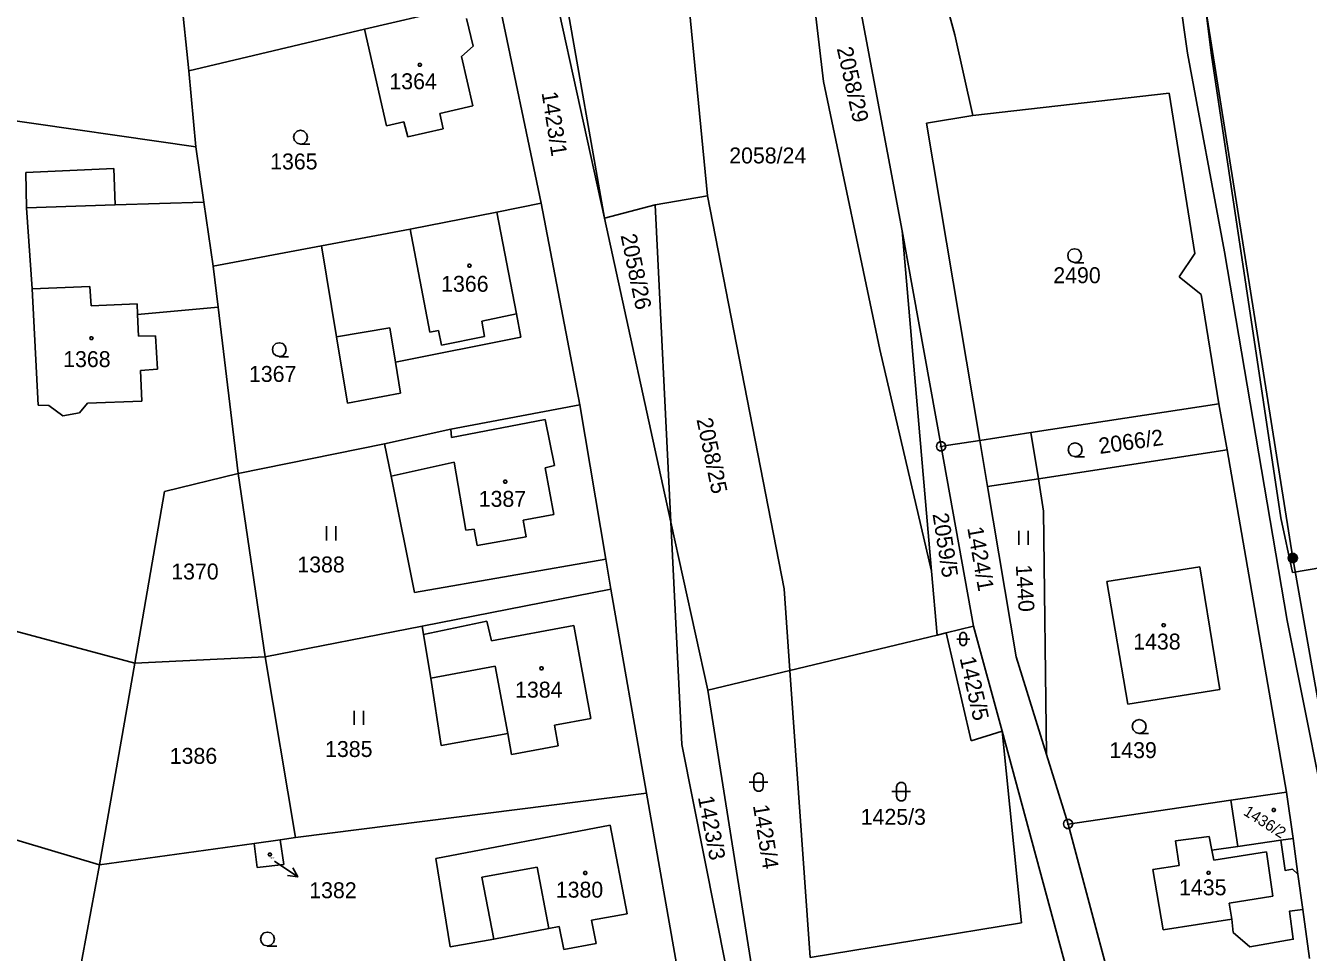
# Model space of a CAD drawing. Extents: x -609861 to -605046, y -1120287 to -1116307.
# Drawn here: x -606973.3 to -606836.4, y -1118841.8 to -1118743 of the extents above; entities that cross this region are included whole.
import ezdxf

# ---------------------------------------------------------------- set-up
doc = ezdxf.new("R2010")
doc.units = 0
for name, color, linetype in [('Vrstva 1', 7, 'Continuous'), ('Vrstva 2', 7, 'Continuous'), ('Vrstva 3', 7, 'Continuous'), ('Vrstva 4', 7, 'Continuous'), ('Vrstva 5', 7, 'Continuous'), ('Vrstva 6', 7, 'Continuous'), ('Vrstva 7', 7, 'Continuous'), ('Vrstva 8', 7, 'Continuous')]:
    doc.layers.add(name, color=color, linetype=linetype)

msp = doc.modelspace()

# ---------------------------------------------------------------- linework, layer by layer
at = {"layer": 'Vrstva 1'}
for p, q in [((-606879.75, -1118764.89), (-606894.29, -1118687.89)), ((-606924.7, -1118688.72), (-606911.53, -1118763.52)), ((-606852.58, -1118699.01), (-606846.78, -1118746.16)), ((-606888.15, -1118748.95), (-606893.19, -1118707.23)), ((-606900.52, -1118761.14), (-606905.25, -1118713.08)), ((-606921.96, -1118715.9), (-606911.53, -1118763.52)), ((-606849.33, -1118745.94), (-606852.03, -1118726.64)), ((-606878.16, -1118729.26), (-606874.16, -1118743.98)), ((-606957.49, -1118731.86), (-606955.86, -1118747.82)), ((-606922.87, -1118740.02), (-606918.28, -1118761.95)), ((-606927.91, -1118741.25), (-606937.13, -1118743.37)), ((-606926.23, -1118742.26), (-606925.54, -1118745.21)), ((-606937.13, -1118743.37), (-606955.86, -1118747.82)), ((-606934.79, -1118753.7), (-606937.13, -1118743.37)), ((-606874.16, -1118743.98), (-606872.23, -1118752.59)), ((-606925.54, -1118745.21), (-606926.79, -1118746.3)), ((-606926.79, -1118746.3), (-606925.57, -1118751.57)), ((-606845.37, -1118767.12), (-606849.33, -1118745.94)), ((-606846.78, -1118746.16), (-606839.37, -1118795.51)), ((-606955.86, -1118747.82), (-606955.11, -1118755.92)), ((-606882.16, -1118777.55), (-606888.15, -1118748.95)), ((-606955.11, -1118755.92), (-606995.17, -1118750.18)), ((-606872.23, -1118752.59), (-606851.28, -1118750.22)), ((-606851.28, -1118750.22), (-606848.53, -1118767.3)), ((-606925.57, -1118751.57), (-606929.08, -1118752.39)), ((-606929.08, -1118752.39), (-606928.72, -1118754.02)), ((-606872.23, -1118752.59), (-606877.17, -1118753.41)), ((-606932.94, -1118753.26), (-606934.79, -1118753.7)), ((-606932.49, -1118754.85), (-606932.94, -1118753.26)), ((-606928.72, -1118754.02), (-606932.49, -1118754.85)), ((-606877.17, -1118753.41), (-606871.47, -1118787.24)), ((-606954.25, -1118761.83), (-606955.11, -1118755.92)), ((-606973.26, -1118758.66), (-606963.87, -1118758.25)), ((-606973.18, -1118762.44), (-606973.26, -1118758.66)), ((-606963.87, -1118758.25), (-606963.73, -1118762.13)), ((-606963.73, -1118762.13), (-606954.25, -1118761.83)), ((-606953.27, -1118768.65), (-606954.25, -1118761.83)), ((-606918.28, -1118761.95), (-606923.01, -1118762.91)), ((-606918.28, -1118761.95), (-606914.15, -1118783.46)), ((-606911.53, -1118763.52), (-606906.1, -1118762.13)), ((-606900.52, -1118761.14), (-606906.1, -1118762.13)), ((-606906.1, -1118762.13), (-606904.43, -1118795.97)), ((-606892.36, -1118803.06), (-606900.52, -1118761.14)), ((-606972.58, -1118771.09), (-606973.18, -1118762.44)), ((-606923.01, -1118762.91), (-606932.24, -1118764.72)), ((-606923.01, -1118762.91), (-606920.92, -1118773.75)), ((-606911.53, -1118763.52), (-606904.43, -1118795.97)), ((-606932.24, -1118764.72), (-606941.71, -1118766.49)), ((-606879.75, -1118764.89), (-606876.63, -1118801.18)), ((-606875.61, -1118787.88), (-606879.75, -1118764.89)), ((-606941.71, -1118766.49), (-606953.27, -1118768.65)), ((-606940.11, -1118776.18), (-606941.71, -1118766.49)), ((-606848.53, -1118767.3), (-606850.21, -1118769.8)), ((-606838.71, -1118806.46), (-606845.37, -1118767.12)), ((-606952.74, -1118773.02), (-606953.27, -1118768.65)), ((-606850.21, -1118769.8), (-606847.88, -1118771.69)), ((-606971.95, -1118783.47), (-606972.58, -1118771.09)), ((-606847.88, -1118771.69), (-606845.99, -1118783.32)), ((-606952.74, -1118773.02), (-606961.33, -1118773.8)), ((-606950.59, -1118790.76), (-606952.74, -1118773.02)), ((-606961.33, -1118773.8), (-606961.23, -1118776.13)), ((-606920.92, -1118773.75), (-606920.45, -1118776.21)), ((-606961.23, -1118776.13), (-606959.42, -1118776.07)), ((-606959.42, -1118776.07), (-606959.19, -1118779.65)), ((-606938.93, -1118783.28), (-606940.11, -1118776.18)), ((-606920.45, -1118776.21), (-606933.83, -1118778.91)), ((-606876.63, -1118801.18), (-606882.16, -1118777.55)), ((-606959.19, -1118779.65), (-606961.01, -1118779.79)), ((-606961.01, -1118779.79), (-606960.86, -1118783.05)), ((-606933.83, -1118778.91), (-606933.28, -1118782.19)), ((-606933.28, -1118782.19), (-606938.93, -1118783.28)), ((-606970.8, -1118783.51), (-606971.95, -1118783.47)), ((-606969.31, -1118784.63), (-606970.8, -1118783.51)), ((-606966.67, -1118783.28), (-606967.51, -1118784.31)), ((-606960.86, -1118783.05), (-606966.67, -1118783.28)), ((-606914.15, -1118783.46), (-606927.93, -1118786.03)), ((-606914.15, -1118783.46), (-606911.38, -1118799.92)), ((-606845.99, -1118783.32), (-606866.05, -1118786.41)), ((-606845.09, -1118788.24), (-606845.99, -1118783.32)), ((-606967.51, -1118784.31), (-606969.31, -1118784.63)), ((-606927.93, -1118786.03), (-606935, -1118787.6)), ((-606866.05, -1118786.41), (-606871.47, -1118787.24)), ((-606935, -1118787.6), (-606950.59, -1118790.76)), ((-606934.29, -1118791.06), (-606935, -1118787.6)), ((-606874.83, -1118787.76), (-606875.61, -1118787.88)), ((-606872.15, -1118807.06), (-606875.61, -1118787.88)), ((-606871.47, -1118787.24), (-606874.83, -1118787.76)), ((-606871.47, -1118787.24), (-606870.65, -1118792.17)), ((-606865.21, -1118791.33), (-606845.09, -1118788.24)), ((-606838.76, -1118824.74), (-606845.09, -1118788.24)), ((-606950.59, -1118790.76), (-606958.47, -1118792.67)), ((-606950.59, -1118790.76), (-606947.72, -1118810.33)), ((-606931.79, -1118803.46), (-606934.29, -1118791.06)), ((-606870.65, -1118792.17), (-606865.21, -1118791.33)), ((-606870.65, -1118792.17), (-606867.61, -1118810.32)), ((-606864.68, -1118794.79), (-606865.21, -1118791.33)), ((-606958.47, -1118792.67), (-606961.63, -1118810.98)), ((-606864.37, -1118820.75), (-606864.68, -1118794.79)), ((-606904.43, -1118795.97), (-606903.26, -1118819.65)), ((-606904.43, -1118795.97), (-606900.51, -1118813.88)), ((-606839.37, -1118795.51), (-606838.12, -1118801.33)), ((-606961.63, -1118810.98), (-607007.88, -1118798.58)), ((-606911.38, -1118799.92), (-606931.79, -1118803.46)), ((-606911.38, -1118799.92), (-606910.85, -1118803.11)), ((-606838.12, -1118801.33), (-606830.4, -1118799.98)), ((-606876.63, -1118801.18), (-606876.04, -1118807.99)), ((-606857.93, -1118802.27), (-606848, -1118800.72)), ((-606848, -1118800.72), (-606845.86, -1118813.8)), ((-606930.98, -1118807.05), (-606910.85, -1118803.11)), ((-606910.85, -1118803.11), (-606907.04, -1118824.85)), ((-606891.74, -1118811.77), (-606892.36, -1118803.06)), ((-606855.7, -1118815.38), (-606857.93, -1118802.27)), ((-606947.72, -1118810.33), (-606930.98, -1118807.05)), ((-606930.83, -1118807.93), (-606924.09, -1118806.51)), ((-606924.09, -1118806.51), (-606923.59, -1118808.62)), ((-606923.59, -1118808.62), (-606914.78, -1118806.96)), ((-606914.78, -1118806.96), (-606912.97, -1118816.89)), ((-606875.08, -1118807.76), (-606872.15, -1118807.06)), ((-606869.11, -1118818.26), (-606872.15, -1118807.06)), ((-606833.05, -1118834.87), (-606838.71, -1118806.46)), ((-606930.04, -1118812.59), (-606930.83, -1118807.93)), ((-606891.74, -1118811.77), (-606876.04, -1118807.99)), ((-606876.04, -1118807.99), (-606875.08, -1118807.76)), ((-606872.39, -1118819.27), (-606875.08, -1118807.76)), ((-606961.63, -1118810.98), (-606965.39, -1118832.51)), ((-606947.72, -1118810.33), (-606961.63, -1118810.98)), ((-606944.48, -1118829.58), (-606947.72, -1118810.33)), ((-606867.61, -1118810.32), (-606864.37, -1118820.75)), ((-606928.95, -1118819.79), (-606930.04, -1118812.59)), ((-606900.51, -1118813.88), (-606891.74, -1118811.77)), ((-606889.57, -1118842.39), (-606891.74, -1118811.77)), ((-606900.51, -1118813.88), (-606895.83, -1118843.26)), ((-606845.86, -1118813.8), (-606855.7, -1118815.38)), ((-606912.97, -1118816.89), (-606916.85, -1118817.62)), ((-606916.85, -1118817.62), (-606916.48, -1118819.82)), ((-606869.11, -1118818.26), (-606872.39, -1118819.27)), ((-606867.03, -1118838.67), (-606869.11, -1118818.26)), ((-606852.56, -1118879.32), (-606869.11, -1118818.26)), ((-606921.85, -1118818.5), (-606928.95, -1118819.79)), ((-606921.44, -1118820.73), (-606921.85, -1118818.5)), ((-606903.26, -1118819.65), (-606898.51, -1118843.63)), ((-606916.48, -1118819.82), (-606921.44, -1118820.73)), ((-606864.37, -1118820.75), (-606862.06, -1118828.15)), ((-606965.39, -1118832.51), (-607002.75, -1118821.33)), ((-606944.48, -1118829.58), (-606907.04, -1118824.85)), ((-606907.04, -1118824.85), (-606903.58, -1118844.48)), ((-606844.7, -1118825.61), (-606838.76, -1118824.74)), ((-606838.06, -1118829.69), (-606838.76, -1118824.74)), ((-606862.06, -1118828.15), (-606844.7, -1118825.61)), ((-606844.7, -1118825.61), (-606843.97, -1118830.56)), ((-606929.52, -1118831.81), (-606910.9, -1118828.28)), ((-606910.9, -1118828.28), (-606909.09, -1118837.72)), ((-606862.06, -1118828.15), (-606848.74, -1118877.97)), ((-606965.39, -1118832.51), (-606948.9, -1118830.21)), ((-606948.9, -1118830.21), (-606946.12, -1118829.84)), ((-606948.56, -1118832.77), (-606948.9, -1118830.21)), ((-606946.12, -1118829.84), (-606944.48, -1118829.58)), ((-606946.12, -1118829.84), (-606945.73, -1118832.46)), ((-606850.61, -1118829.95), (-606847.01, -1118829.47)), ((-606850.2, -1118832.58), (-606850.61, -1118829.95)), ((-606847.01, -1118829.47), (-606846.72, -1118830.95)), ((-606846.72, -1118830.95), (-606843.97, -1118830.56)), ((-606843.97, -1118830.56), (-606839.38, -1118829.88)), ((-606839.38, -1118829.88), (-606838.06, -1118829.69)), ((-606837.54, -1118833.48), (-606838.06, -1118829.69)), ((-606927.98, -1118841.25), (-606929.52, -1118831.81)), ((-606965.39, -1118832.51), (-606969.25, -1118853.16)), ((-606945.73, -1118832.46), (-606948.56, -1118832.77)), ((-606853.03, -1118833), (-606850.2, -1118832.58)), ((-606851.94, -1118839.44), (-606853.03, -1118833)), ((-606837.02, -1118837.25), (-606837.54, -1118833.48)), ((-606836.3, -1118842.49), (-606837.02, -1118837.25)), ((-606909.09, -1118837.72), (-606912.92, -1118838.41)), ((-606912.92, -1118838.41), (-606912.41, -1118840.9)), ((-606889.57, -1118842.39), (-606867.03, -1118838.67)), ((-606844.58, -1118838.29), (-606851.94, -1118839.44)), ((-606917.47, -1118839.29), (-606923.34, -1118840.42)), ((-606916.36, -1118839.07), (-606917.47, -1118839.29)), ((-606915.85, -1118841.54), (-606916.36, -1118839.07)), ((-606923.34, -1118840.42), (-606927.98, -1118841.25)), ((-606912.41, -1118840.9), (-606915.85, -1118841.54))]:
    msp.add_line(p, q, dxfattribs=at)
msp.add_lwpolyline([(-606844.58, -1118838.29), (-606844.47, -1118839.7), (-606842.68, -1118841.24), (-606838.05, -1118840.43), (-606838.46, -1118837.45), (-606837.02, -1118837.25)], dxfattribs=at)
at = {"layer": 'Vrstva 3'}
for p, q in [((-606941.18, -1118796.4), (-606941.18, -1118797.9)), ((-606940.18, -1118797.9), (-606940.18, -1118796.4)), ((-606867.32, -1118796.87), (-606867.32, -1118798.37)), ((-606866.32, -1118798.37), (-606866.32, -1118796.87)), ((-606938.22, -1118816.08), (-606938.22, -1118817.58)), ((-606937.22, -1118817.58), (-606937.22, -1118816.08))]:
    msp.add_line(p, q, dxfattribs=at)
for points in [[(-606943.94, -1118755.64), (-606944.32, -1118755.54), (-606944.59, -1118755.27), (-606944.69, -1118754.9), (-606944.59, -1118754.53), (-606944.32, -1118754.26), (-606943.95, -1118754.16), (-606943.58, -1118754.26), (-606943.31, -1118754.53), (-606943.21, -1118754.91), (-606943.31, -1118755.29), (-606943.58, -1118755.56), (-606943.96, -1118755.66), (-606942.96, -1118755.66)], [(-606861.36, -1118768.27), (-606861.74, -1118768.17), (-606862.01, -1118767.9), (-606862.11, -1118767.53), (-606862.01, -1118767.16), (-606861.74, -1118766.89), (-606861.37, -1118766.79), (-606861, -1118766.89), (-606860.73, -1118767.16), (-606860.63, -1118767.54), (-606860.73, -1118767.92), (-606861, -1118768.19), (-606861.38, -1118768.29), (-606860.38, -1118768.29)], [(-606946.2, -1118778.3), (-606946.58, -1118778.2), (-606946.85, -1118777.93), (-606946.95, -1118777.56), (-606946.85, -1118777.19), (-606946.58, -1118776.92), (-606946.21, -1118776.82), (-606945.84, -1118776.92), (-606945.57, -1118777.19), (-606945.47, -1118777.57), (-606945.57, -1118777.95), (-606945.84, -1118778.22), (-606946.22, -1118778.32), (-606945.22, -1118778.32)], [(-606861.31, -1118788.97), (-606861.69, -1118788.87), (-606861.96, -1118788.6), (-606862.06, -1118788.23), (-606861.96, -1118787.86), (-606861.69, -1118787.59), (-606861.32, -1118787.49), (-606860.95, -1118787.59), (-606860.68, -1118787.86), (-606860.58, -1118788.24), (-606860.68, -1118788.62), (-606860.95, -1118788.89), (-606861.33, -1118788.99), (-606860.33, -1118788.99)], [(-606873.95, -1118808.42), (-606873.061, -1118808.42), (-606872.55, -1118808.42)], [(-606854.47, -1118818.48), (-606854.85, -1118818.38), (-606855.12, -1118818.11), (-606855.22, -1118817.74), (-606855.12, -1118817.37), (-606854.85, -1118817.1), (-606854.48, -1118817), (-606854.11, -1118817.1), (-606853.84, -1118817.37), (-606853.74, -1118817.75), (-606853.84, -1118818.13), (-606854.11, -1118818.4), (-606854.49, -1118818.5), (-606853.49, -1118818.5)], [(-606896.09, -1118823.68), (-606894.82, -1118823.68), (-606894.09, -1118823.68)], [(-606880.87, -1118824.69), (-606879.6, -1118824.69), (-606878.87, -1118824.69)], [(-606947.47, -1118841.15), (-606947.85, -1118841.05), (-606948.12, -1118840.78), (-606948.22, -1118840.41), (-606948.12, -1118840.04), (-606947.85, -1118839.77), (-606947.48, -1118839.67), (-606947.11, -1118839.77), (-606946.84, -1118840.04), (-606946.74, -1118840.42), (-606946.84, -1118840.8), (-606947.11, -1118841.07), (-606947.49, -1118841.17), (-606946.49, -1118841.17)]]:
    msp.add_lwpolyline(points, dxfattribs=at)
for points in [[(-606873.6, -1118808.07), (-606873.53, -1118807.867), (-606873.355, -1118807.741), (-606873.138, -1118807.741), (-606872.963, -1118807.867), (-606872.893, -1118808.07), (-606872.893, -1118808.77), (-606872.963, -1118808.973), (-606873.138, -1118809.099), (-606873.355, -1118809.099), (-606873.53, -1118808.973), (-606873.6, -1118808.77)], [(-606895.59, -1118823.18), (-606895.49, -1118822.89), (-606895.24, -1118822.71), (-606894.93, -1118822.71), (-606894.68, -1118822.89), (-606894.58, -1118823.18), (-606894.58, -1118824.18), (-606894.68, -1118824.47), (-606894.93, -1118824.65), (-606895.24, -1118824.65), (-606895.49, -1118824.47), (-606895.59, -1118824.18)], [(-606880.37, -1118824.19), (-606880.27, -1118823.9), (-606880.02, -1118823.72), (-606879.71, -1118823.72), (-606879.46, -1118823.9), (-606879.36, -1118824.19), (-606879.36, -1118825.19), (-606879.46, -1118825.48), (-606879.71, -1118825.66), (-606880.02, -1118825.66), (-606880.27, -1118825.48), (-606880.37, -1118825.19)]]:
    msp.add_lwpolyline(points, close=True, dxfattribs=at)
at = {"layer": 'Vrstva 4'}
for p, q in [((-606973.18, -1118762.44), (-606963.73, -1118762.13)), ((-606930.16, -1118775.69), (-606932.24, -1118764.72)), ((-606966.41, -1118770.82), (-606972.58, -1118771.09)), ((-606966.28, -1118772.9), (-606966.41, -1118770.82)), ((-606961.39, -1118772.67), (-606966.28, -1118772.9)), ((-606961.33, -1118773.8), (-606961.39, -1118772.67)), ((-606920.92, -1118773.75), (-606924.6, -1118774.53)), ((-606924.6, -1118774.53), (-606924.33, -1118776.16)), ((-606940.11, -1118776.18), (-606934.43, -1118775.24)), ((-606934.43, -1118775.24), (-606933.83, -1118778.91)), ((-606929.22, -1118775.5), (-606930.16, -1118775.69)), ((-606928.91, -1118777.07), (-606929.22, -1118775.5)), ((-606924.33, -1118776.16), (-606928.91, -1118777.07)), ((-606927.83, -1118786.91), (-606917.84, -1118785.02)), ((-606917.84, -1118785.02), (-606916.86, -1118789.93)), ((-606927.93, -1118786.03), (-606927.83, -1118786.91)), ((-606866.05, -1118786.41), (-606865.21, -1118791.33)), ((-606927.56, -1118789.55), (-606934.29, -1118791.06)), ((-606926.31, -1118796.82), (-606927.56, -1118789.55)), ((-606916.86, -1118789.93), (-606917.84, -1118790.16)), ((-606917.84, -1118790.16), (-606916.91, -1118795.13)), ((-606916.91, -1118795.13), (-606920.21, -1118795.73)), ((-606920.21, -1118795.73), (-606919.87, -1118797.51)), ((-606925.43, -1118796.69), (-606926.31, -1118796.82)), ((-606925.09, -1118798.45), (-606925.43, -1118796.69)), ((-606919.87, -1118797.51), (-606925.09, -1118798.45)), ((-606930.98, -1118807.05), (-606930.83, -1118807.93)), ((-606923.18, -1118811.33), (-606930.04, -1118812.59)), ((-606921.85, -1118818.5), (-606923.18, -1118811.33)), ((-606846.72, -1118830.95), (-606846.52, -1118832)), ((-606846.52, -1118832), (-606840.89, -1118831.12)), ((-606840.89, -1118831.12), (-606840.21, -1118835.85)), ((-606924.61, -1118833.82), (-606918.7, -1118832.76)), ((-606918.7, -1118832.76), (-606917.47, -1118839.29)), ((-606923.34, -1118840.42), (-606924.61, -1118833.82)), ((-606840.21, -1118835.85), (-606844.87, -1118836.59)), ((-606844.87, -1118836.59), (-606844.58, -1118838.29))]:
    msp.add_line(p, q, dxfattribs=at)
msp.add_lwpolyline([(-606839.38, -1118829.88), (-606838.91, -1118833.09), (-606838.11, -1118832.98), (-606837.54, -1118833.48)], dxfattribs=at)
at = {"layer": 'Vrstva 5'}
for points in [[(-606931.13, -1118747.04), (-606931.04, -1118747.19), (-606931.13, -1118747.34), (-606931.31, -1118747.34), (-606931.4, -1118747.19), (-606931.31, -1118747.04)], [(-606925.84, -1118768.45), (-606925.75, -1118768.6), (-606925.84, -1118768.75), (-606926.02, -1118768.75), (-606926.11, -1118768.6), (-606926.02, -1118768.45)], [(-606966.16, -1118776.18), (-606966.07, -1118776.33), (-606966.16, -1118776.48), (-606966.34, -1118776.48), (-606966.43, -1118776.33), (-606966.34, -1118776.18)], [(-606922.02, -1118791.48), (-606921.93, -1118791.63), (-606922.02, -1118791.78), (-606922.2, -1118791.78), (-606922.29, -1118791.63), (-606922.2, -1118791.48)], [(-606851.78, -1118806.79), (-606851.69, -1118806.94), (-606851.78, -1118807.09), (-606851.96, -1118807.09), (-606852.05, -1118806.94), (-606851.96, -1118806.79)], [(-606918.15, -1118811.39), (-606918.06, -1118811.54), (-606918.15, -1118811.69), (-606918.33, -1118811.69), (-606918.42, -1118811.54), (-606918.33, -1118811.39)], [(-606840.03, -1118826.5), (-606839.94, -1118826.65), (-606840.03, -1118826.8), (-606840.21, -1118826.8), (-606840.3, -1118826.65), (-606840.21, -1118826.5)], [(-606947.13, -1118831.25), (-606947.04, -1118831.4), (-606947.13, -1118831.55), (-606947.31, -1118831.55), (-606947.4, -1118831.4), (-606947.31, -1118831.25)], [(-606913.49, -1118833.22), (-606913.4, -1118833.37), (-606913.49, -1118833.52), (-606913.67, -1118833.52), (-606913.76, -1118833.37), (-606913.67, -1118833.22)], [(-606846.99, -1118833.21), (-606846.9, -1118833.36), (-606846.99, -1118833.51), (-606847.17, -1118833.51), (-606847.26, -1118833.36), (-606847.17, -1118833.21)]]:
    msp.add_lwpolyline(points, close=True, dxfattribs=at)
at = {"layer": 'Vrstva 6'}
for p, q in [((-606838.1, -1118799.79), (-606851.41, -1118715.83)), ((-606831.18, -1118839.03), (-606838.1, -1118799.79))]:
    msp.add_line(p, q, dxfattribs=at)
msp.add_lwpolyline([(-606838.25, -1118799.31), (-606837.94, -1118799.31), (-606837.69, -1118799.49), (-606837.59, -1118799.78), (-606837.69, -1118800.07), (-606837.94, -1118800.25), (-606838.25, -1118800.25), (-606838.5, -1118800.07), (-606838.6, -1118799.78), (-606838.5, -1118799.49), (-606838.25, -1118799.31), (-606838.22, -1118799.35), (-606837.98, -1118799.35), (-606837.82, -1118799.43), (-606838.38, -1118799.43), (-606838.46, -1118799.51), (-606837.74, -1118799.51), (-606837.74, -1118799.59), (-606838.46, -1118799.59), (-606838.5, -1118799.67), (-606837.7, -1118799.67), (-606837.66, -1118799.75), (-606838.54, -1118799.75), (-606838.54, -1118799.83), (-606837.66, -1118799.83), (-606837.69, -1118799.91), (-606838.5, -1118799.91), (-606838.49, -1118799.99), (-606837.68, -1118799.99), (-606837.73, -1118800.07), (-606838.45, -1118800.07), (-606838.37, -1118800.15), (-606837.81, -1118800.15), (-606837.92, -1118800.23), (-606838.26, -1118800.23)], dxfattribs=at)
at = {"layer": 'Vrstva 7'}
msp.add_line((-606944.235, -1118833.795), (-606946.71, -1118832.1), dxfattribs=at)
msp.add_lwpolyline([(-606944.777, -1118832.817), (-606944.235, -1118833.795), (-606945.342, -1118833.642)], dxfattribs=at)
at = {"layer": 'Vrstva 8'}
for p, q in [((-606875.73, -1118787.88), (-606875.49, -1118787.88)), ((-606862.18, -1118828.15), (-606861.94, -1118828.15))]:
    msp.add_line(p, q, dxfattribs=at)
for points in [[(-606875.46, -1118787.4), (-606875.21, -1118787.58), (-606875.11, -1118787.87), (-606875.21, -1118788.16), (-606875.46, -1118788.34), (-606875.77, -1118788.34), (-606876.02, -1118788.16), (-606876.12, -1118787.87), (-606876.02, -1118787.58), (-606875.77, -1118787.4)], [(-606861.91, -1118827.67), (-606861.66, -1118827.85), (-606861.56, -1118828.14), (-606861.66, -1118828.43), (-606861.91, -1118828.61), (-606862.22, -1118828.61), (-606862.47, -1118828.43), (-606862.57, -1118828.14), (-606862.47, -1118827.85), (-606862.22, -1118827.67)]]:
    msp.add_lwpolyline(points, close=True, dxfattribs=at)

# ---------------------------------------------------------------- texts
at = {"layer": 'Vrstva 2'}
for s, height, rotation, p in [('2058/29', 1.7, 282.58278, (-606886.748, -1118745.442)), ('1423/1', 1.7, 278.97315, (-606918.239, -1118750.158)), ('2058/26', 1.7, 281.72335, (-606909.812, -1118765.372)), ('2058/25', 1.7, 281.72335, (-606901.712, -1118785.002)), ('2066/2', 1.7, 8.07871, (-606858.685, -1118788.687)), ('2059/5', 1.7, 278.97315, (-606876.533, -1118795.094)), ('1424/1', 1.7, 279.94718, (-606872.825, -1118796.573)), ('1440', 1.7, 273.58735, (-606867.645, -1118800.522)), ('1425/5', 1.7, 282.58278, (-606873.644, -1118810.463)), ('1423/3', 1.7, 280.80662, (-606901.566, -1118825.286)), ('1425/4', 1.7, 278.97315, (-606895.689, -1118826.178)), ('1436/2', 1.2, 327.61727, (-606843.456, -1118827.108))]:
    msp.add_text(s, height=height, rotation=rotation, dxfattribs=at).set_placement(p)
for s, height, p in [('1364', 1.7, (-606934.467, -1118749.79)), ('1365', 1.7, (-606947.187, -1118758.34)), ('2058/24', 1.7, (-606898.213, -1118757.7)), ('2490', 1.7, (-606863.643, -1118770.47)), ('1366', 1.7, (-606928.947, -1118771.39)), ('1368', 1.7, (-606969.267, -1118779.42)), ('1367', 1.7, (-606949.447, -1118781)), ('1387', 1.7, (-606924.937, -1118794.32)), ('1370', 1.7, (-606957.737, -1118802.07)), ('1388', 1.7, (-606944.287, -1118801.32)), ('1438', 1.7, (-606855.117, -1118809.54)), ('1384', 1.7, (-606921.057, -1118814.67)), ('1385', 1.7, (-606941.327, -1118821)), ('1439', 1.7, (-606857.657, -1118821.12)), ('1386', 1.7, (-606957.897, -1118821.73)), ('1425/3', 1.7, (-606884.187, -1118828.23)), ('1382', 0.2, (-606947.354, -1118831.86)), ('1380', 1.7, (-606916.717, -1118836)), ('1435', 1.7, (-606850.227, -1118835.75))]:
    msp.add_text(s, height=height, dxfattribs=at).set_placement(p)
at = {"layer": 'Vrstva 7'}
msp.add_text('1382', height=1.7, dxfattribs=at).set_placement((-606943.017, -1118836.06))

doc.saveas('drawing.dxf')
